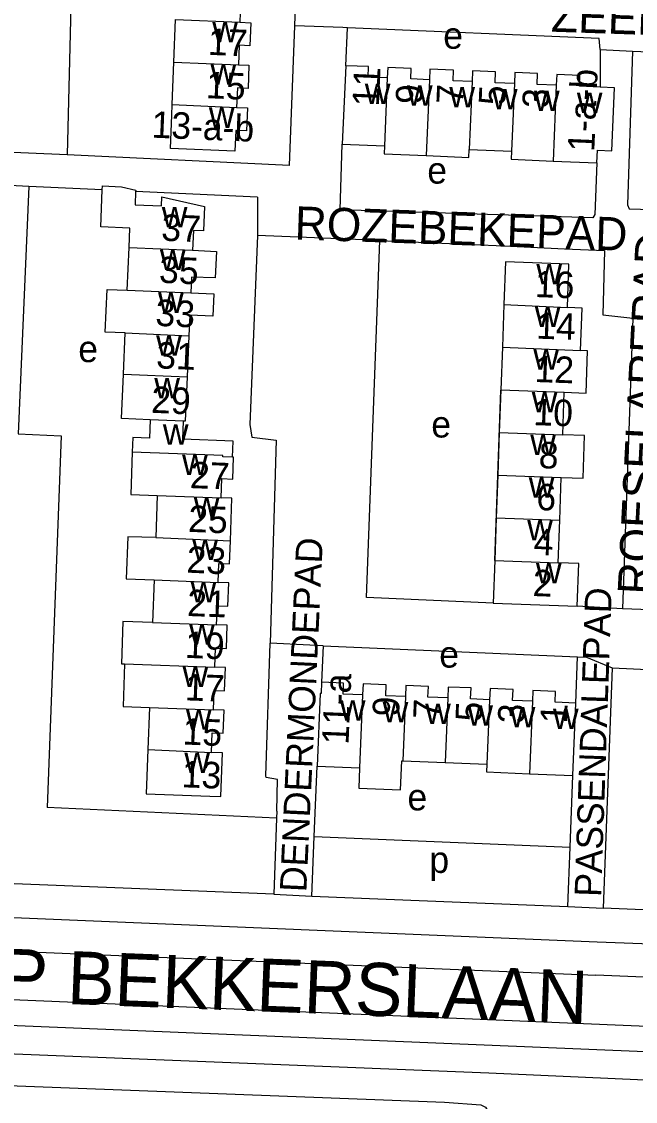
# Model space of a CAD drawing. Extents: x 159675 to 162108, y 386471 to 388472.
# Drawn here: x 161065.1 to 161157.6, y 387458.8 to 387621.6 of the extents above; entities that cross this region are included whole.
import ezdxf

# ---------------------------------------------------------------- set-up
doc = ezdxf.new("R2010")
doc.units = 0
for name, color, linetype in [('BLT_Basislijn', 7, 'Continuous'), ('BLT_Bebouwing', 7, 'Continuous'), ('BLT_Centroide', 7, 'Continuous'), ('BLT_Huisnummer', 7, 'Continuous'), ('BLT_Huisnummer_ tussenligend', 7, 'Continuous'), ('BLT_Huisnummer_reeks', 7, 'Continuous'), ('BLT_Onderverdeling_panden', 7, 'Continuous'), ('BLT_Straatnaam', 7, 'Continuous'), ('BLT_Straatnaam_hoofdweg', 7, 'Continuous'), ('BLT_Straatnaam_verkleind', 7, 'Continuous')]:
    doc.layers.add(name, color=color, linetype=linetype)

msp = doc.modelspace()

# ---------------------------------------------------------------- linework, layer by layer
at = {"layer": 'BLT_Basislijn'}
for p, q in [((161105.49, 387599.96), (161106.3, 387621.01)), ((161113.99, 387614.99), (161114.21, 387620.71)), ((161152.32, 387617.43), (161152.3, 387611.76)), ((161152.32, 387617.43), (161157.21, 387617.2)), ((161071.96, 387601.53), (161049.01, 387602.6)), ((161105.49, 387599.96), (161071.96, 387601.53)), ((161066.22, 387596.79), (161054.1, 387597.36)), ((161077.27, 387596.27), (161066.22, 387596.79)), ((161100.67, 387595.18), (161082.3, 387596.04)), ((161100.67, 387595.18), (161100.67, 387589.41)), ((161119.11, 387588.65), (161100.67, 387589.41)), ((161155.69, 387533.09), (161148.86, 387533.47)), ((161159.85, 387532.94), (161155.69, 387533.09)), ((161110.58, 387527.53), (161110.31, 387522.02)), ((161110.58, 387527.53), (161148.88, 387525.87)), ((161148.67, 387518.86), (161148.88, 387525.87)), ((161154.1, 387524.21), (161152.77, 387487.93)), ((161109.22, 387498.73), (161109.64, 387509.37)), ((161147.79, 387497.12), (161148.22, 387507.95)), ((161103.55, 387501.5), (161068.98, 387503.13)), ((161103.55, 387501.5), (161103.12, 387490.03)), ((161103.59, 387502.59), (161103.55, 387501.5)), ((161108.87, 387489.77), (161109.22, 387498.73)), ((161109.22, 387498.73), (161147.79, 387497.12)), ((161147.44, 387488.17), (161147.79, 387497.12)), ((161103.12, 387490.03), (161053.89, 387492.02)), ((161103.12, 387490.03), (161108.87, 387489.77)), ((161108.87, 387489.77), (161147.44, 387488.17)), ((161147.44, 387488.17), (161152.77, 387487.93)), ((161151.86, 387482.84), (161036.63, 387487.64)), ((161000, 387484.09), (161151.66, 387477.84)), ((161255.41, 387478.55), (161151.86, 387482.84)), ((161261.45, 387473.3), (161151.66, 387477.84)), ((160973, 387469.66), (161135.55, 387463.11)), ((161135.55, 387463.11), (161248.6, 387458.07))]:
    msp.add_line(p, q, dxfattribs=at)
for points in [[(161069.91, 387687.18), (161068.23, 387650.61), (161073.17, 387650.42), (161071.96, 387601.53)], [(161106.3, 387621.01), (161107.25, 387649.24), (161103.43, 387649.71), (161104.57, 387682.91)], [(161114.21, 387620.71), (161113.55, 387620.73), (161106.3, 387621.01)], [(161152.32, 387617.43), (161152.16, 387619.11), (161114.21, 387620.71)], [(161157.21, 387617.2), (161156.42, 387594.03), (161156.68, 387593.43), (161161.8, 387593.27), (161161.96, 387593.05), (161161.74, 387581.46), (161161.94, 387581.26), (161186.48, 387580.28)], [(161157.21, 387617.2), (161168.48, 387616.74), (161176.08, 387616.39), (161189.46, 387615.44)], [(161151.82, 387600.34), (161151.52, 387592.54), (161151.2, 387592.06), (161113.11, 387593.26), (161113.45, 387603.18)], [(161066.22, 387596.79), (161064.6, 387559.5), (161071.08, 387559.19), (161068.98, 387503.13)], [(161100.67, 387589.41), (161099.49, 387560.89), (161099.82, 387558.98), (161103.46, 387558.52), (161102.56, 387527.9)], [(161136.19, 387533.92), (161117.07, 387534.8), (161119.11, 387588.65)], [(161119.11, 387588.65), (161137.78, 387587.81), (161146.96, 387587.37), (161152.95, 387587.13), (161152.74, 387577.41), (161157.25, 387576.93), (161155.69, 387533.09)], [(161103.59, 387502.59), (161103.66, 387507.34), (161101.97, 387507.66), (161101.92, 387507.92), (161102.56, 387527.9)], [(161110.58, 387527.53), (161108.56, 387527.62), (161102.56, 387527.9)], [(161148.88, 387525.87), (161150.26, 387525.81), (161154.1, 387524.21)], [(161154.1, 387524.21), (161164.81, 387523.66), (161172.51, 387523.33), (161185.71, 387522.33)], [(161184.23, 387486.62), (161182.93, 387486.67), (161152.77, 387487.93)], [(160805.42, 387483.12), (160823.16, 387484.27), (161243.1, 387466.63)], [(160805.42, 387483.12), (160806.11, 387479.2), (160827.71, 387480.06), (161242.88, 387462.85)], [(161040.72, 387462.07), (161128.87, 387458.71), (161134.32, 387458.29), (161135.05, 387457.91), (161136.09, 387456.19), (161136.09, 387454.57), (161133.55, 387403.2)]]:
    msp.add_lwpolyline(points, dxfattribs=at)
at = {"layer": 'BLT_Bebouwing'}
for p, q in [((161088.06, 387615.55), (161088.32, 387621.97)), ((161087.8, 387609.14), (161088.06, 387615.55)), ((161113.99, 387614.99), (161113.45, 387603.18)), ((161097.27, 387602.12), (161087.53, 387602.52)), ((161113.45, 387603.18), (161119.79, 387602.91)), ((161132.56, 387602.37), (161138.97, 387602.09)), ((161145.22, 387600.62), (161151.82, 387600.34)), ((161081.02, 387581.15), (161081.31, 387587.6)), ((161137.8, 387578.97), (161137.57, 387572.53)), ((161080.47, 387568.49), (161080.74, 387574.7)), ((161090.33, 387574.28), (161090.05, 387568.07)), ((161137.57, 387572.53), (161137.34, 387566.1)), ((161136.42, 387540.36), (161137.34, 387566.06)), ((161137.34, 387566.1), (161137.11, 387559.66)), ((161146.68, 387559.32), (161146.91, 387565.76)), ((161089.53, 387561.39), (161084.51, 387561.61)), ((161137.11, 387559.66), (161136.88, 387553.23)), ((161136.88, 387553.23), (161136.65, 387546.79)), ((161146.22, 387546.45), (161146.45, 387552.89)), ((161085.56, 387550.17), (161085.33, 387543.84)), ((161136.65, 387546.79), (161136.42, 387540.36)), ((161145.99, 387540.02), (161146.22, 387546.45)), ((161136.42, 387540.36), (161136.19, 387533.92)), ((161085.09, 387537.47), (161084.85, 387531.02)), ((161136.19, 387533.92), (161148.86, 387533.47)), ((161084.38, 387518.21), (161084.14, 387511.86)), ((161148.22, 387507.95), (161148.67, 387518.86)), ((161122.55, 387510.18), (161128.93, 387509.91)), ((161128.93, 387509.91), (161135.25, 387509.65)), ((161141.68, 387508.22), (161148.22, 387507.95))]:
    msp.add_line(p, q, dxfattribs=at)
for points in [[(161098.28, 387627.88), (161099.88, 387627.81), (161099.74, 387624.33), (161098.12, 387624.39), (161098.01, 387621.54)], [(161098.01, 387621.54), (161099.64, 387621.47), (161099.5, 387618.01), (161097.9, 387618.08), (161097.78, 387615.12)], [(161097.78, 387615.12), (161099.38, 387615.06), (161099.24, 387611.58), (161097.64, 387611.64), (161097.52, 387608.71)], [(161120.22, 387613.16), (161117.35, 387613.28), (161117.42, 387614.85), (161113.99, 387614.99)], [(161126.57, 387612.87), (161123.79, 387612.99), (161123.85, 387614.59), (161120.29, 387614.74), (161120.22, 387613.16)], [(161133, 387612.6), (161130.14, 387612.73), (161130.2, 387614.34), (161126.64, 387614.49), (161126.57, 387612.87)], [(161139.4, 387612.31), (161136.49, 387612.43), (161136.56, 387614.08), (161133.07, 387614.23), (161133, 387612.6)], [(161145.7, 387612.05), (161142.81, 387612.17), (161142.88, 387613.83), (161139.47, 387613.97), (161139.4, 387612.31)], [(161152.3, 387611.76), (161149.19, 387611.9), (161149.26, 387613.54), (161145.77, 387613.69), (161145.7, 387612.05)], [(161151.82, 387600.34), (161151.9, 387602.27), (161154.08, 387602.18), (161154.49, 387611.67), (161152.3, 387611.76)], [(161087.53, 387602.52), (161087.73, 387607.52), (161087.8, 387609.14)], [(161097.52, 387608.71), (161099.14, 387608.65), (161099, 387605.18), (161097.4, 387605.24), (161097.27, 387602.12)], [(161119.79, 387602.91), (161119.74, 387601.7), (161126.09, 387601.43)], [(161126.09, 387601.43), (161132.51, 387601.16), (161132.56, 387602.37)], [(161138.97, 387602.09), (161138.92, 387600.89), (161145.22, 387600.62)], [(161081.31, 387587.6), (161081.43, 387590.49), (161077.03, 387590.68), (161077.27, 387596.27)], [(161077.27, 387596.27), (161077.3, 387596.87), (161080.14, 387596.74), (161082.31, 387596.23), (161082.3, 387596.04)], [(161082.3, 387596.04), (161082.21, 387594.02), (161086.18, 387593.85), (161086.24, 387595.2), (161092.66, 387593.78), (161092.5, 387590.08), (161091.02, 387590.15), (161090.89, 387587.18)], [(161090.89, 387587.18), (161094.46, 387586.96), (161094.27, 387583.02), (161090.71, 387583.09), (161090.61, 387580.73)], [(161147.37, 387578.51), (161147.6, 387585.06), (161138.03, 387585.4), (161137.8, 387578.97)], [(161080.74, 387574.7), (161077.7, 387574.82), (161077.98, 387581.22), (161081.02, 387581.15)], [(161090.61, 387580.73), (161094.08, 387580.58), (161093.95, 387577.24), (161090.46, 387577.39), (161090.33, 387574.28)], [(161149.35, 387572.04), (161149.58, 387578.43), (161147.37, 387578.51)], [(161146.91, 387565.76), (161150.19, 387565.6), (161150.42, 387572), (161149.35, 387572.04)], [(161084.51, 387561.61), (161080.17, 387561.8), (161080.47, 387568.49)], [(161090.05, 387568.07), (161089.76, 387561.38), (161089.53, 387561.39)], [(161084.51, 387561.61), (161084.39, 387558.84), (161081.87, 387558.93), (161081.79, 387556.71)], [(161096.9, 387555.95), (161096.99, 387558.37), (161089.41, 387558.65), (161089.53, 387561.39)], [(161146.45, 387552.89), (161149.74, 387552.8), (161149.97, 387559.2), (161146.68, 387559.32)], [(161081.79, 387556.71), (161081.55, 387550.32), (161085.56, 387550.17)], [(161096.9, 387555.95), (161095.42, 387556), (161095.43, 387556.2), (161081.79, 387556.71)], [(161095.2, 387549.81), (161095.31, 387552.72), (161096.93, 387552.66), (161097.05, 387555.94), (161096.9, 387555.95)], [(161096.58, 387543.34), (161096.81, 387549.75), (161095.2, 387549.81)], [(161085.33, 387543.84), (161081.11, 387543.93), (161080.87, 387537.63), (161085.09, 387537.47)], [(161094.75, 387537.04), (161094.86, 387539.94), (161096.45, 387539.88), (161096.58, 387543.34)], [(161148.86, 387533.47), (161149.09, 387539.91), (161145.99, 387540.02)], [(161094.5, 387530.67), (161094.61, 387533.56), (161096.19, 387533.5), (161096.32, 387536.99), (161094.75, 387537.04)], [(161084.85, 387531.02), (161080.38, 387531.19), (161080.14, 387524.81), (161080.64, 387524.81)], [(161094.25, 387524.29), (161094.35, 387527.17), (161095.98, 387527.11), (161096.11, 387530.61), (161094.5, 387530.67)], [(161080.64, 387524.81), (161080.4, 387518.35), (161084.38, 387518.21)], [(161094.01, 387517.85), (161094.12, 387520.79), (161095.7, 387520.73), (161095.83, 387524.23), (161094.25, 387524.29)], [(161110.31, 387522.02), (161110.24, 387520.33), (161110.09, 387520.34), (161109.64, 387509.37)], [(161116.51, 387520.12), (161113.58, 387520.24), (161113.65, 387521.89), (161110.31, 387522.02)], [(161122.95, 387519.86), (161120, 387519.98), (161120.07, 387521.64), (161116.57, 387521.78), (161116.51, 387520.12)], [(161129.33, 387519.65), (161126.35, 387519.77), (161126.42, 387521.39), (161123.02, 387521.53), (161122.95, 387519.86)], [(161135.65, 387519.38), (161132.79, 387519.5), (161132.85, 387521.15), (161129.4, 387521.29), (161129.33, 387519.65)], [(161142.12, 387519.14), (161139.11, 387519.27), (161139.18, 387520.9), (161135.71, 387521.05), (161135.65, 387519.38)], [(161148.67, 387518.86), (161145.53, 387518.99), (161145.6, 387520.64), (161142.19, 387520.78), (161142.12, 387519.14)], [(161093.74, 387511.44), (161093.85, 387514.38), (161095.5, 387514.32), (161095.63, 387517.79), (161094.01, 387517.85)], [(161084.14, 387511.86), (161083.89, 387505.2), (161093.48, 387504.85), (161095.14, 387504.78), (161095.38, 387511.38), (161093.74, 387511.44)], [(161109.64, 387509.37), (161116.05, 387509.11)], [(161116.05, 387509.11), (161115.93, 387506.04), (161122.23, 387505.78), (161122.42, 387510.18), (161122.55, 387510.18)], [(161135.25, 387509.65), (161135.2, 387508.49), (161141.68, 387508.22)]]:
    msp.add_lwpolyline(points, dxfattribs=at)
at = {"layer": 'BLT_Onderverdeling_panden'}
for p, q in [((161088.32, 387621.97), (161098.01, 387621.54)), ((161088.06, 387615.55), (161097.78, 387615.12)), ((161120.22, 387613.16), (161119.79, 387602.91)), ((161126.57, 387612.87), (161126.09, 387601.43)), ((161133, 387612.6), (161132.56, 387602.37)), ((161139.4, 387612.31), (161138.97, 387602.09)), ((161145.7, 387612.05), (161145.22, 387600.62)), ((161087.8, 387609.14), (161097.52, 387608.71)), ((161081.31, 387587.6), (161090.89, 387587.18)), ((161081.02, 387581.15), (161090.61, 387580.73)), ((161137.8, 387578.97), (161147.37, 387578.51)), ((161080.74, 387574.7), (161090.33, 387574.28)), ((161137.57, 387572.53), (161149.35, 387572.04)), ((161080.47, 387568.49), (161090.05, 387568.07)), ((161137.34, 387566.1), (161146.91, 387565.76)), ((161137.11, 387559.66), (161146.68, 387559.32)), ((161136.88, 387553.23), (161146.45, 387552.89)), ((161085.56, 387550.17), (161095.2, 387549.81)), ((161136.65, 387546.79), (161146.22, 387546.45)), ((161085.33, 387543.84), (161096.58, 387543.34)), ((161136.42, 387540.36), (161145.99, 387540.02)), ((161085.09, 387537.47), (161094.75, 387537.04)), ((161084.85, 387531.02), (161094.5, 387530.67)), ((161080.64, 387524.81), (161094.25, 387524.29)), ((161116.51, 387520.12), (161116.05, 387509.11)), ((161122.95, 387519.86), (161122.55, 387510.18)), ((161129.33, 387519.65), (161128.93, 387509.91)), ((161135.65, 387519.38), (161135.25, 387509.65)), ((161142.12, 387519.14), (161141.68, 387508.22)), ((161084.38, 387518.21), (161094.01, 387517.85)), ((161084.14, 387511.86), (161093.74, 387511.44))]:
    msp.add_line(p, q, dxfattribs=at)

# ---------------------------------------------------------------- texts
at = {"layer": 'BLT_Centroide'}
for s, p in [('w', (161093.85, 387618.53)), ('e', (161128.66, 387617.55)), ('w', (161093.59, 387612.12)), ('w', (161116.84, 387609.22)), ('w', (161123.19, 387608.95)), ('w', (161129.58, 387608.69)), ('w', (161136, 387608.42)), ('w', (161142.34, 387608.16)), ('w', (161148.8, 387607.88)), ('w', (161093.34, 387605.62)), ('e', (161126.26, 387597.21)), ('w', (161086.24, 387590.62)), ('w', (161085.96, 387584.16)), ('w', (161142.7, 387582)), ('w', (161085.68, 387577.72)), ('w', (161142.47, 387575.59)), ('e', (161073.65, 387570.29)), ('w', (161085.39, 387571.25)), ('w', (161142.24, 387569.16)), ('w', (161085.11, 387564.81)), ('w', (161142.01, 387562.72)), ('e', (161126.86, 387558.92)), ('w', (161086.4, 387557.82)), ('w', (161141.78, 387556.28)), ('w', (161089.3, 387553.25)), ('w', (161141.55, 387549.84)), ('w', (161091.07, 387546.78)), ('w', (161141.32, 387543.41)), ('w', (161090.84, 387540.44)), ('w', (161142.64, 387536.91)), ('w', (161090.59, 387534.06)), ('w', (161090.37, 387527.69)), ('e', (161128.06, 387524.22)), ('w', (161089.37, 387521.31)), ('w', (161113.09, 387516.23)), ('w', (161119.53, 387515.98)), ('w', (161089.88, 387514.84)), ('w', (161125.94, 387515.72)), ('w', (161132.3, 387515.48)), ('w', (161138.69, 387515.22)), ('w', (161145.2, 387514.95)), ('w', (161089.64, 387508.34)), ('e', (161123.27, 387502.69)), ('p', (161126.57, 387493.26))]:
    msp.add_text(s, height=4, dxfattribs=at).set_placement(p)
at = {"layer": 'BLT_Huisnummer'}
for s, rotation, p in [('17', 357.6711, (161093.14, 387616.64)), ('11', 87.562, (161118.96, 387608.79)), ('5', 87.562, (161137.99, 387608.97)), ('37', 357.4853, (161086.11, 387588.62)), ('16', 357.954, (161142.42, 387580.11)), ('33', 357.4853, (161085.22, 387575.77)), ('29', 357.4853, (161084.57, 387562.66)), ('10', 357.954, (161142.2, 387560.8)), ('27', 357.8723, (161090.43, 387551.3)), ('6', 357.954, (161142.63, 387547.99)), ('2', 357.954, (161142.09, 387535.02)), ('21', 357.8723, (161090, 387532.01)), ('17', 357.8723, (161089.69, 387519.29)), ('5', 87.6422, (161134.49, 387516.03)), ('1', 87.6422, (161147.29, 387515.75)), ('13', 357.8723, (161089.19, 387506.18))]:
    msp.add_text(s, height=4, rotation=rotation, dxfattribs=at).set_placement(p)
at = {"layer": 'BLT_Huisnummer_ tussenligend'}
for s, rotation, p in [('15', 357.4791, (161092.85, 387610.11)), ('9', 87.5627, (161125.46, 387609.14)), ('7', 87.5627, (161131.62, 387609.13)), ('3', 87.5627, (161144.56, 387608.52)), ('35', 357.485, (161085.77, 387582.27)), ('14', 357.9535, (161142.62, 387573.84)), ('31', 357.4848, (161085.35, 387569.37)), ('12', 357.9533, (161142.37, 387567.3)), ('8', 357.9591, (161143, 387554.31)), ('25', 357.484, (161090.15, 387544.71)), ('4', 357.9527, (161142.25, 387541.22)), ('23', 357.484, (161089.9, 387538.55)), ('19', 357.484, (161089.68, 387525.71)), ('9', 87.6456, (161121.98, 387516.79)), ('7', 87.6461, (161128.12, 387516.41)), ('3', 87.6461, (161140.87, 387515.73)), ('15', 357.484, (161089.31, 387512.64))]:
    msp.add_text(s, height=4, rotation=rotation, dxfattribs=at).set_placement(p)
at = {"layer": 'BLT_Huisnummer_reeks'}
for s, rotation, p in [('1-a-b', 87.562, (161151.42, 387601.96)), ('13-a-b', 357.6711, (161084.64, 387604.15)), ('11-a', 87.6422, (161114.38, 387512.56))]:
    msp.add_text(s, height=4, rotation=rotation, dxfattribs=at).set_placement(p)
at = {"layer": 'BLT_Straatnaam'}
for s, height, rotation, p in [('ZEEBRUGGESTRAAT', 5, 358.0247, (161144.86, 387620.13)), ('ROZEBEKEPAD', 5, 358.0247, (161106.21, 387588.8)), ('ROESELAREPAD', 4.9999, 87.0975, (161159.93, 387535.14))]:
    msp.add_text(s, height=height, rotation=rotation, dxfattribs=at).set_placement(p)
at = {"layer": 'BLT_Straatnaam_hoofdweg'}
msp.add_text('BISSCHOP BEKKERSLAAN', height=8, rotation=357.7932, dxfattribs=at).set_placement((161013.67, 387475.74))
at = {"layer": 'BLT_Straatnaam_verkleind'}
for s, height, rotation, p in [('DENDERMONDEPAD', 4, 87.3058, (161108.02, 387490.31)), ('PASSENDALEPAD', 3.9999, 88.0089, (161152.45, 387489.6))]:
    msp.add_text(s, height=height, rotation=rotation, dxfattribs=at).set_placement(p)

doc.saveas('drawing.dxf')
